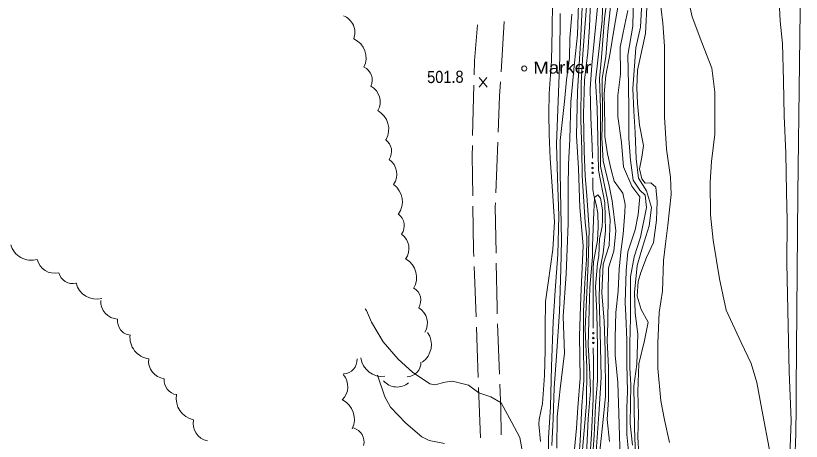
# Model space of a CAD drawing. Extents: x 2361284 to 2366480, y 6976556 to 6985346.
# Drawn here: x 2364106.7 to 2364418.6, y 6977226.3 to 6977395.1 of the extents above; entities that cross this region are included whole.
import ezdxf

# ---------------------------------------------------------------- set-up
doc = ezdxf.new("R2010")
doc.units = 0
doc.header["$LTSCALE"] = 1.9
for name, color, linetype, lineweight in [('12', 7, 'Continuous', 13), ('13', 7, 'Continuous', 13), ('15', 7, 'Continuous', 13), ('16', 7, 'Continuous', 13), ('21', 7, 'Continuous', 13), ('3', 7, 'Continuous', 13), ('4', 7, 'Continuous', 13)]:
    doc.layers.add(name, color=color, linetype=linetype, lineweight=lineweight)

msp = doc.modelspace()

# ---------------------------------------------------------------- linework, layer by layer
at = {"layer": '12'}
for p, q in [((2364293.837, 6977366.761), (2364290.72, 6977370.612)), ((2364290.757, 6977366.732), (2364293.8, 6977370.641))]:
    msp.add_line(p, q, dxfattribs=at)
for points in [[(2364372.721, 6977406.14), (2364375.27, 6977394.684), (2364379.067, 6977384.459), (2364383.034, 6977374.267), (2364384.285, 6977364.748), (2364384.283, 6977348.148), (2364383.007, 6977337.214), (2364382.424, 6977329.128), (2364382.558, 6977316.089), (2364383.573, 6977306.038), (2364386.168, 6977290.792), (2364388.838, 6977278.357), (2364394.711, 6977265.441), (2364398.728, 6977257.17), (2364400.971, 6977249.57), (2364402.992, 6977238.909), (2364406.269, 6977221.439), (2364405.585, 6977203.932), (2364404.692, 6977182.171), (2364403.57, 6977168.721)], [(2364349.746, 6977397.132), (2364348.509, 6977391.55), (2364346.723, 6977382.661), (2364346.836, 6977371.843), (2364345.775, 6977363.511), (2364345.825, 6977355.092), (2364347.193, 6977344.845), (2364347.984, 6977335.211), (2364351.298, 6977327.452), (2364354.549, 6977323.203), (2364353.884, 6977316.276), (2364352.663, 6977310.105), (2364349.695, 6977301.476), (2364349.106, 6977293.989), (2364348.618, 6977281.175), (2364348.946, 6977276.137), (2364349.289, 6977266.359), (2364349.389, 6977256.831), (2364349.542, 6977246.041), (2364349.394, 6977239.569), (2364349.334, 6977229.028), (2364350.385, 6977218.428)], [(2364327.489, 6977395.65), (2364326.75, 6977386.002), (2364326.554, 6977378.239), (2364325.356, 6977369.669), (2364324.647, 6977361.1), (2364322.895, 6977345.534), (2364322.924, 6977333.003), (2364323.171, 6977318.635), (2364323.37, 6977306.106), (2364323.149, 6977294.592), (2364322.659, 6977277.808), (2364321.377, 6977260.055), (2364320.536, 6977247.485), (2364320.141, 6977235.402), (2364319.553, 6977224.615)], [(2364339.714, 6977314.072), (2364339.636, 6977318.041), (2364338.821, 6977322.764), (2364337.77, 6977324.044), (2364336.49, 6977322.951), (2364336.275, 6977317.239), (2364335.779, 6977307.284), (2364335.753, 6977303.763), (2364335.653, 6977299.521), (2364334.599, 6977287.302), (2364334.287, 6977273.827), (2364333.967, 6977264.424), (2364334.51, 6977255.699), (2364334.919, 6977246.312), (2364333.985, 6977235.154), (2364333.349, 6977221.096)], [(2364339.714, 6977314.072), (2364339.499, 6977311.459), (2364338.536, 6977306.62), (2364338.18, 6977299.856), (2364337.629, 6977296.77), (2364336.925, 6977287.734), (2364337.414, 6977277.337), (2364337.665, 6977263.53), (2364337.7, 6977250.409), (2364336.965, 6977240.381), (2364336.396, 6977228.785), (2364335.604, 6977217.327), (2364335.15, 6977200.972), (2364334.004, 6977183.669), (2364333.558, 6977166.474), (2364332.892, 6977150.248), (2364333.301, 6977137.761), (2364333.584, 6977120.643), (2364336.974, 6977102.764), (2364340.099, 6977089.603), (2364344.218, 6977075.031), (2364348.037, 6977067.23), (2364351.013, 6977064.006), (2364351.114, 6977063.937)]]:
    msp.add_lwpolyline(points, dxfattribs=at)
at = {"layer": '13'}
for points in [[(2364339.89, 6977407.017), (2364339.552, 6977393.095), (2364338, 6977378.668), (2364336.91, 6977369.228), (2364337.513, 6977358.383), (2364337.776, 6977346.586), (2364338.047, 6977333.787), (2364340.669, 6977320.86), (2364340.905, 6977309.733), (2364339.959, 6977300.953), (2364338.564, 6977294.119), (2364338.371, 6977282.877), (2364338.818, 6977269.59), (2364339.157, 6977251.742), (2364338.419, 6977238.945), (2364336.83, 6977216.749)], [(2364342.32, 6977408.121), (2364340.513, 6977394.044), (2364339.321, 6977378.481), (2364338.541, 6977370.124), (2364338.902, 6977358.396), (2364338.85, 6977335.484), (2364341.627, 6977322.21), (2364342.661, 6977314.33), (2364342.39, 6977303.977), (2364339.93, 6977296.612), (2364339.389, 6977285.117), (2364340.406, 6977273.925), (2364340.776, 6977262.309), (2364340.829, 6977244.078), (2364339.533, 6977231.085), (2364338.043, 6977217.5)], [(2364409.6, 6977406.45), (2364410.229, 6977392.887), (2364411.154, 6977384.064), (2364411.554, 6977369.248), (2364411.837, 6977355.359), (2364412.477, 6977340.585), (2364412.744, 6977325.166), (2364413.031, 6977313.829), (2364412.892, 6977296.916), (2364413.368, 6977272.109), (2364413.73, 6977254.022), (2364414.515, 6977234.609), (2364414.078, 6977220.543)], [(2364351.978, 6977403.173), (2364351.714, 6977390.99), (2364349.784, 6977379.42), (2364350.015, 6977367.733), (2364350.083, 6977357.432), (2364350.169, 6977346.333), (2364350.739, 6977337.847), (2364351.875, 6977329.838), (2364354.483, 6977325.923), (2364356.652, 6977323.923), (2364357.169, 6977318.988), (2364354.821, 6977307.205), (2364352.284, 6977299.449), (2364350.81, 6977291.506), (2364350.782, 6977283.885), (2364350.806, 6977275.114), (2364350.561, 6977265.122), (2364350.593, 6977255.412), (2364350.917, 6977248.674), (2364350.643, 6977233.352), (2364351.605, 6977224.7)], [(2364362.306, 6977403.421), (2364363.643, 6977392.194), (2364364.29, 6977383.048), (2364364.275, 6977367.809), (2364364.277, 6977354.967), (2364365.029, 6977342.104), (2364366.645, 6977331.058), (2364366.96, 6977324.131), (2364365.586, 6977311.977), (2364364.726, 6977304.629), (2364363.859, 6977297.969), (2364363.534, 6977285.897), (2364362.124, 6977277.422), (2364361.691, 6977265.167), (2364361.654, 6977255.318), (2364362.838, 6977242.287), (2364364.27, 6977234.751), (2364366.246, 6977225.859)], [(2364319.881, 6977400.508), (2364319.714, 6977389.656), (2364319.463, 6977377.192), (2364318.456, 6977364.202), (2364318.432, 6977356.271), (2364318.481, 6977347.952), (2364318.89, 6977338.525), (2364319.793, 6977325.663), (2364320.65, 6977313.32), (2364320.004, 6977302.384), (2364318.16, 6977289.106), (2364317.01, 6977281.794), (2364316.979, 6977271.383), (2364316.905, 6977262.342), (2364316.69, 6977252.349), (2364315.804, 6977241.34), (2364314.504, 6977234.998), (2364314.393, 6977233.086), (2364315.048, 6977226.202)], [(2364321.514, 6977223.553), (2364321.735, 6977236.017), (2364322.911, 6977247.058), (2364324.606, 6977261.266), (2364324.038, 6977275.77), (2364325.257, 6977292.762), (2364325.633, 6977302.657), (2364326.057, 6977312.682), (2364326.041, 6977327.052), (2364326.123, 6977336.273), (2364326.719, 6977346.16), (2364327.049, 6977360.883), (2364328.562, 6977376.378), (2364329.726, 6977387.53), (2364330.159, 6977399.856)], [(2364327.398, 6977210.568), (2364329.4, 6977231.449), (2364329.901, 6977239.734), (2364330.831, 6977251.343), (2364330.592, 6977268.082), (2364331.024, 6977283.638), (2364332.032, 6977303.798), (2364330.687, 6977319.036), (2364330.21, 6977334.472), (2364329.407, 6977347.416), (2364329.72, 6977365.009), (2364330.946, 6977384.341), (2364331.687, 6977401.09)], [(2364329.953, 6977215.323), (2364330.777, 6977226.502), (2364331.436, 6977240.329), (2364332.24, 6977250.387), (2364332.109, 6977266.216), (2364332.189, 6977277.808), (2364332.632, 6977289.123), (2364333.263, 6977298.419), (2364333.439, 6977307.262), (2364332.813, 6977313.216), (2364331.578, 6977331.565), (2364331.53, 6977341.895), (2364331.087, 6977353.721), (2364331.247, 6977368.475), (2364331.859, 6977379.9), (2364332.69, 6977390.279), (2364333.647, 6977402.119)], [(2364334.881, 6977400.701), (2364334.466, 6977390.676), (2364333.802, 6977380.608), (2364332.598, 6977369.467), (2364332.175, 6977356.062), (2364332.405, 6977341.313), (2364332.748, 6977331.576), (2364333.492, 6977323.753), (2364334.362, 6977310.161), (2364334.049, 6977296.826), (2364333.468, 6977285.341), (2364332.824, 6977270.953), (2364333.451, 6977255.529), (2364333.377, 6977241.247), (2364331.43, 6977219.928)], [(2364343.154, 6977401.379), (2364341.754, 6977388.765), (2364341.029, 6977378.737), (2364339.51, 6977370.203), (2364339.623, 6977355.203), (2364339.414, 6977346.641), (2364339.881, 6977337.514), (2364342.345, 6977327.607), (2364343.552, 6977321.657), (2364345.016, 6977309.742), (2364344.123, 6977301.643), (2364341.995, 6977295.061), (2364341.742, 6977273.208), (2364341.539, 6977266.176), (2364342.109, 6977255.712), (2364342.031, 6977242.829), (2364341.476, 6977234.965), (2364342.399, 6977226.242)], [(2364346.028, 6977400.017), (2364344.149, 6977389.388), (2364342.714, 6977380.353), (2364341.029, 6977371.428), (2364340.399, 6977364.05), (2364340.614, 6977351.942), (2364340.559, 6977347.232), (2364341.634, 6977340.331), (2364343.125, 6977333.975), (2364344.249, 6977329.435), (2364347.744, 6977324.698), (2364348.666, 6977320.257), (2364348.527, 6977317.016), (2364347.919, 6977308.419), (2364347.035, 6977302.491), (2364346.279, 6977294.692), (2364345.964, 6977285.78), (2364345.004, 6977277.349), (2364344.758, 6977267.496), (2364344.725, 6977260.397), (2364345.708, 6977249.555), (2364346.114, 6977237.378), (2364346.419, 6977228.47), (2364346.76, 6977215.743)], [(2364355.274, 6977400.464), (2364354.789, 6977390.509), (2364352.956, 6977382.411), (2364351.729, 6977366.279), (2364352.105, 6977357.241), (2364352.616, 6977348.756), (2364353.105, 6977338.29), (2364353.908, 6977330.677), (2364357.096, 6977325.597), (2364359.149, 6977318.977), (2364358.218, 6977311.757), (2364355.557, 6977303.352), (2364353.407, 6977296.05), (2364352.399, 6977285.291), (2364352.695, 6977277.292), (2364353.657, 6977268.631), (2364353.289, 6977256.938), (2364352.082, 6977248.115), (2364352.37, 6977231.567), (2364352.723, 6977220.72)], [(2364357.459, 6977401.045), (2364356.762, 6977388.057), (2364355.729, 6977383.097), (2364353.541, 6977373.477), (2364353.327, 6977366.484), (2364353.564, 6977360.465), (2364354.388, 6977351.663), (2364355.935, 6977343.607), (2364355.289, 6977338.941), (2364354.433, 6977334.302), (2364355.341, 6977330.351), (2364356.646, 6977328.723), (2364358.806, 6977328.784), (2364360.842, 6977327.103), (2364361.415, 6977321.467), (2364361.147, 6977313.985), (2364359.881, 6977305.133), (2364357.096, 6977299.255), (2364354.894, 6977293.244), (2364353.817, 6977289.725), (2364353.393, 6977283.87), (2364354.973, 6977278.535), (2364357.811, 6977273.551), (2364356.39, 6977266.257), (2364354.158, 6977256.986), (2364353.754, 6977245.911), (2364353.949, 6977236.902), (2364353.665, 6977227.919), (2364354.08, 6977221.003)], [(2364322.826, 6977395.946), (2364322.72, 6977378.653), (2364322.273, 6977364.628), (2364321.406, 6977344.26), (2364321.867, 6977330.593), (2364322.408, 6977315.737), (2364321.974, 6977300.352), (2364320.869, 6977286.071), (2364320.157, 6977273.643), (2364319.445, 6977255.996), (2364318.977, 6977240.02), (2364318.304, 6977227.693), (2364318.438, 6977211.554)], [(2364308.887, 6977216.883), (2364306.894, 6977227.785), (2364303.737, 6977233.736), (2364299.441, 6977241.554), (2364295.348, 6977243.986), (2364290.563, 6977245.53), (2364286.534, 6977248.592), (2364280.18, 6977250.122), (2364277.162, 6977249.727), (2364273.121, 6977248.745), (2364271.149, 6977249.056), (2364264.315, 6977253.651), (2364258.555, 6977258.837), (2364252.629, 6977265.74), (2364247.995, 6977273.517), (2364245.961, 6977278.199), (2364245.464, 6977278.864)], [(2364276.994, 6977225.38), (2364270.849, 6977226.64), (2364267.958, 6977228.074), (2364261.637, 6977233.436), (2364255.476, 6977239.846), (2364253.259, 6977243.873), (2364250.375, 6977252.488)]]:
    msp.add_lwpolyline(points, dxfattribs=at)
at = {"layer": '15'}
for p, q in [((2364300.654, 6977392.815), (2364299.413, 6977372.852)), ((2364288.133, 6977347.594), (2364288.613, 6977367.589)), ((2364298.089, 6977344.878), (2364297.299, 6977324.889)), ((2364289.467, 6977275.611), (2364288.717, 6977295.595)), ((2364298.033, 6977272.902), (2364298.763, 6977252.918)), ((2364291.233, 6977227.646), (2364290.503, 6977247.63))]:
    msp.add_line(p, q, dxfattribs=at)
for points in [[(2364288.705, 6977371.59), (2364288.842, 6977377.151), (2364290.115, 6977391.535)], [(2364299.171, 6977368.86), (2364298.815, 6977363.145), (2364298.251, 6977348.879)], [(2364288.171, 6977323.592), (2364287.939, 6977339.55), (2364288.041, 6977343.592)], [(2364288.569, 6977299.595), (2364288.477, 6977301.954), (2364288.229, 6977319.592)], [(2364297.137, 6977320.896), (2364297.072, 6977319.296), (2364297.407, 6977300.899)], [(2364297.485, 6977296.898), (2364297.803, 6977279.262), (2364297.885, 6977276.901)], [(2364290.355, 6977251.628), (2364289.925, 6977263.246), (2364289.615, 6977271.612)], [(2364298.911, 6977248.92), (2364299.264, 6977239.223), (2364299.442, 6977228.924)]]:
    msp.add_lwpolyline(points, dxfattribs=at)
at = {"layer": '16'}
for centre, radius, start, end in [((2364234.303, 6977388.456), 7.085, 339.11794, 69.11794), ((2364237.33, 6977378.287), 8.498, 334.42264, 64.42264), ((2364242.611, 6977369.607), 5.662, 334.42264, 64.42264), ((2364244.329, 6977360.943), 7.085, 331.09762, 61.09762), ((2364246.337, 6977350.044), 8.498, 331.09762, 61.09762), ((2364250.3, 6977341.296), 5.662, 325.32961, 55.32961), ((2364250.935, 6977332.223), 7.085, 325.32961, 55.32961), ((2364251.737, 6977321.31), 8.498, 323.93499, 53.93499), ((2364255.35, 6977311.814), 5.662, 323.93499, 53.93499), ((2364255.764, 6977302.728), 7.085, 323.93499, 53.93499), ((2364112.941, 6977306.587), 8.499, 195.91036, 285.91036), ((2364122.139, 6977300.05), 7.086, 193.71723, 283.71723), ((2364257.387, 6977291.261), 8.498, 329.54476, 59.54476), ((2364129.344, 6977294.499), 5.663, 193.71723, 283.71723), ((2364138.929, 6977291.127), 8.499, 193.71723, 283.71723), ((2364261.88, 6977282.207), 5.662, 328.84337, 58.84337), ((2364147.576, 6977281.792), 7.086, 176.8468, 266.8468), ((2364263.07, 6977273.19), 7.085, 328.84337, 58.84337), ((2364152.8, 6977274.011), 5.663, 173.24569, 263.24569), ((2364160.599, 6977267.499), 8.499, 173.24569, 263.24569), ((2364263.258, 6977264.676), 8.498, 304.67274, 34.67274), ((2364252.178, 6977260.509), 8.498, 187.42326, 277.42326), ((2364166.559, 6977258.143), 7.086, 173.13926, 263.13926), ((2364236.626, 6977258.725), 5.662, 272.44253, 2.44253), ((2364261.936, 6977257.561), 5.662, 271.50117, 1.50117), ((2364171.354, 6977250.414), 5.663, 173.13926, 263.13926), ((2364231.499, 6977247.98), 7.085, 312.31878, 42.31878), ((2364258.087, 6977254.898), 7.085, 220.80061, 310.80061), ((2364178.955, 6977243.201), 8.499, 168.93541, 258.93541), ((2364232.681, 6977235.071), 8.498, 333.61267, 63.61267), ((2364184.205, 6977233.442), 7.086, 168.93541, 258.93541), ((2364239.364, 6977226.11), 5.662, 344.99519, 74.99519)]:
    msp.add_arc(centre, radius, start, end, dxfattribs=at)
at = {"layer": '21'}
for points in [[(2364337.662, 6977398.487), (2364337.388, 6977395.734), (2364336.331, 6977384.953), (2364335.41, 6977375.524), (2364334.79, 6977366.078), (2364335.028, 6977354.689), (2364335.587, 6977343.294), (2364335.661, 6977338.634)], [(2364335.786, 6977330.795), (2364335.87, 6977326.106), (2364336.173, 6977323.748), (2364337.106, 6977320.267), (2364337.809, 6977316.764), (2364338.001, 6977311.345), (2364337.712, 6977305.912), (2364336.686, 6977300.312), (2364336.152, 6977297.506), (2364335.919, 6977294.684), (2364335.962, 6977283.835), (2364336.005, 6977272.973), (2364336.013, 6977271.173)], [(2364336.037, 6977263.334), (2364336.057, 6977258.044), (2364335.969, 6977243.122), (2364335.302, 6977229.125), (2364334.445, 6977215.126), (2364333.937, 6977203.391)]]:
    msp.add_lwpolyline(points, dxfattribs=at)
for centre in [(2364335.69, 6977336.632), (2364335.72, 6977334.712), (2364335.754, 6977332.792), (2364336.017, 6977269.169), (2364336.024, 6977267.249), (2364336.03, 6977265.329)]:
    msp.add_circle(centre, 0.3, dxfattribs=at)
at = {"layer": '3'}
msp.add_lwpolyline([(2364416.516, 6977247.058), (2364416.516, 6977247.058), (2364417.171, 6977324.419), (2364418.594, 6977428.188), (2364418.309, 6977476.037)], dxfattribs=at)
msp.add_arc((2364014.529, 6977241.307), 402.029, 344.62208, 0.81962, dxfattribs=at)
at = {"layer": '4'}
msp.add_circle((2364308.605, 6977374.16), 1, dxfattribs=at)

# ---------------------------------------------------------------- texts
at = {"layer": '12', "width": 0.9}
msp.add_text('501.8', height=4.799, rotation=0.545, dxfattribs=at).set_placement((2364270.094, 6977368.363))
at = {"layer": '4', "width": 1.15}
msp.add_text('Marker', height=4.799, rotation=0.545, dxfattribs=at).set_placement((2364312.251, 6977372.054))

doc.saveas('drawing.dxf')
